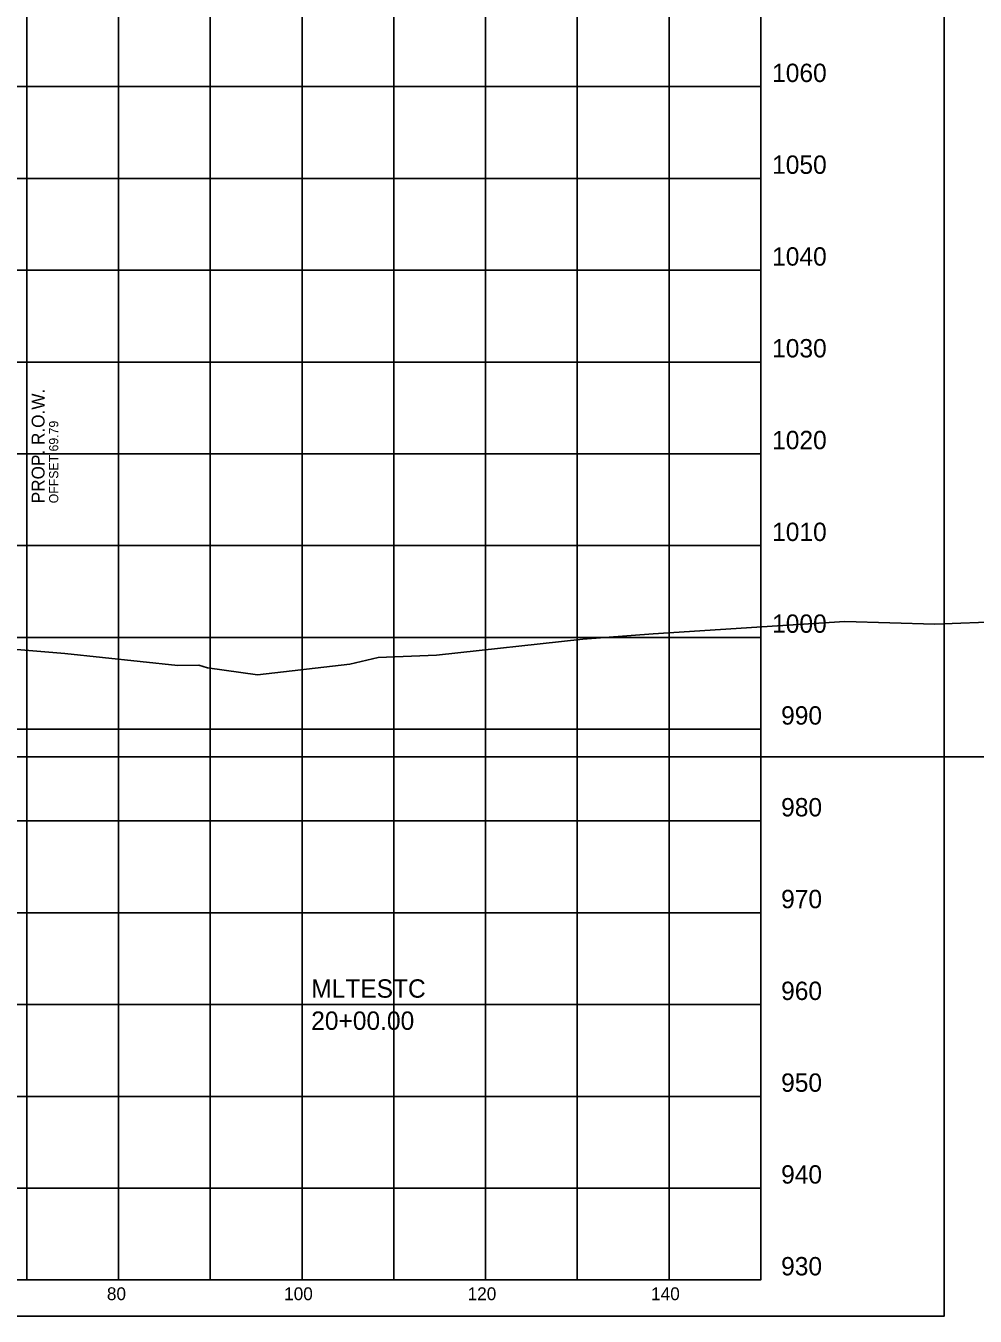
# Model space of a CAD drawing. Extents: x 1131015 to 1136271, y 133453 to 174329.
# Drawn here: x 1131410.3 to 1131513.8, y 170606.7 to 170747.3 of the extents above; entities that cross this region are included whole.
import ezdxf

# ---------------------------------------------------------------- set-up
doc = ezdxf.new("R2010")
doc.units = 0
for name, color, linetype in [('DESIGN - ROW - Right-of-Way and Easement Labels', 7, 'Continuous'), ('DESIGN - SHEET - Corner Text', 7, 'Continuous'), ('DESIGN - SHEET - Light Grid', 7, 'Continuous'), ('DESIGN - SHEET - Linework', 7, 'Continuous'), ('DESIGN - SHEET - Plot Shape', 7, 'Continuous'), ('DESIGN - TYPICAL - Warning Text', 7, 'Continuous'), ('SURVEY - GROUND - Top of Ground', 7, 'Continuous')]:
    doc.layers.add(name, color=color, linetype=linetype)

msp = doc.modelspace()

# ---------------------------------------------------------------- linework, layer by layer
at = {"layer": 'DESIGN - SHEET - Light Grid'}
msp.add_line((1131340.46, 170667.66), (1131640.46, 170667.66), dxfattribs=at)
at = {"layer": 'DESIGN - SHEET - Linework'}
for p, q in [((1131410.46, 170610.66), (1131410.46, 170820.66)), ((1131420.46, 170610.66), (1131420.46, 170820.66)), ((1131430.46, 170610.66), (1131430.46, 170820.66)), ((1131440.46, 170610.66), (1131440.46, 170820.66)), ((1131450.46, 170610.66), (1131450.46, 170820.66)), ((1131460.46, 170610.66), (1131460.46, 170820.66)), ((1131470.46, 170610.66), (1131470.46, 170820.66)), ((1131480.46, 170610.66), (1131480.46, 170820.66)), ((1131190.46, 170740.66), (1131490.46, 170740.66)), ((1131190.46, 170730.66), (1131490.46, 170730.66)), ((1131190.46, 170720.66), (1131490.46, 170720.66)), ((1131190.46, 170710.66), (1131490.46, 170710.66)), ((1131190.46, 170700.66), (1131490.46, 170700.66)), ((1131190.46, 170690.66), (1131490.46, 170690.66)), ((1131190.46, 170680.66), (1131490.46, 170680.66)), ((1131190.46, 170670.66), (1131490.46, 170670.66)), ((1131190.46, 170660.66), (1131490.46, 170660.66)), ((1131190.46, 170650.66), (1131490.46, 170650.66)), ((1131190.46, 170640.66), (1131490.46, 170640.66)), ((1131190.46, 170630.66), (1131490.46, 170630.66)), ((1131190.46, 170620.66), (1131490.46, 170620.66))]:
    msp.add_line(p, q, dxfattribs=at)
msp.add_lwpolyline([(1131190.46, 170820.66), (1131190.46, 170610.66), (1131490.46, 170610.66), (1131490.46, 170820.66)], dxfattribs=at)
at = {"layer": 'DESIGN - SHEET - Plot Shape'}
msp.add_lwpolyline([(1131170.46, 170824.6), (1131510.46, 170824.6), (1131510.46, 170606.72), (1131170.46, 170606.72)], close=True, dxfattribs=at)
at = {"layer": 'SURVEY - GROUND - Top of Ground'}
for p, q in [((1131478.72, 170681.06), (1131499.63, 170682.4)), ((1131499.63, 170682.4), (1131509.42, 170682.12)), ((1131509.42, 170682.12), (1131530.18, 170682.82)), ((1131471.05, 170680.45), (1131478.72, 170681.06)), ((1131404.45, 170679.78), (1131414.62, 170678.89)), ((1131455.12, 170678.71), (1131471.05, 170680.45)), ((1131414.62, 170678.89), (1131426.93, 170677.59)), ((1131445.67, 170677.73), (1131448.75, 170678.47)), ((1131448.75, 170678.47), (1131455.12, 170678.71)), ((1131426.93, 170677.59), (1131429.21, 170677.64)), ((1131429.21, 170677.64), (1131430.16, 170677.36)), ((1131430.16, 170677.36), (1131435.6, 170676.58)), ((1131435.6, 170676.58), (1131445.67, 170677.73))]:
    msp.add_line(p, q, dxfattribs=at)

# ---------------------------------------------------------------- texts
at = {"layer": 'DESIGN - ROW - Right-of-Way and Easement Labels'}
for s, height, p in [('PROP. R.O.W.', 1.4, (1131412.39, 170695.27)), ('OFFSET 69.79', 1, (1131413.89, 170695.27))]:
    msp.add_text(s, height=height, rotation=90, dxfattribs=at).set_placement(p)
at = {"layer": 'DESIGN - SHEET - Corner Text'}
for s, height, p in [('1060', 2, (1131491.7, 170741.16)), ('1050', 2, (1131491.7, 170731.16)), ('1040', 2, (1131491.7, 170721.16)), ('1030', 2, (1131491.7, 170711.16)), ('1020', 2, (1131491.7, 170701.16)), ('1010', 2, (1131491.7, 170691.16)), ('1000', 2, (1131491.7, 170681.16)), ('990', 2, (1131492.68, 170671.16)), ('980', 2, (1131492.68, 170661.16)), ('970', 2, (1131492.68, 170651.16)), ('960', 2, (1131492.68, 170641.16)), ('950', 2, (1131492.68, 170631.16)), ('940', 2, (1131492.68, 170621.16)), ('930', 2, (1131492.68, 170611.16)), ('80', 1.4, (1131419.19, 170608.46)), ('100', 1.4, (1131438.51, 170608.46)), ('120', 1.4, (1131458.51, 170608.46)), ('140', 1.4, (1131478.51, 170608.46))]:
    msp.add_text(s, height=height, dxfattribs=at).set_placement(p)
at = {"layer": 'DESIGN - TYPICAL - Warning Text'}
for s, p in [('MLTESTC', (1131441.46, 170641.41)), ('20+00.00', (1131441.46, 170637.91))]:
    msp.add_text(s, height=2, dxfattribs=at).set_placement(p)

doc.saveas('drawing.dxf')
